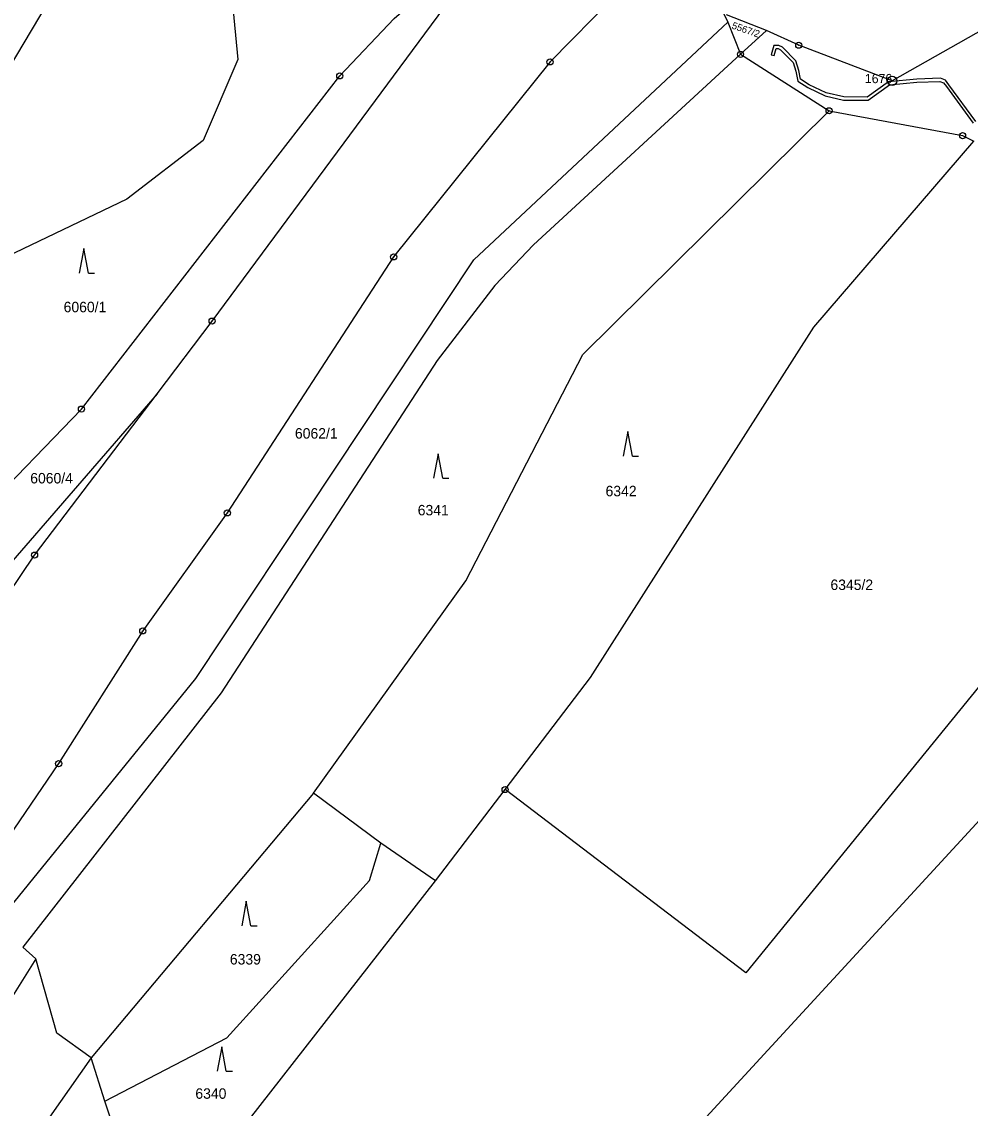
# Model space of a CAD drawing. Extents: x -644096 to -634268, y -1141430 to -1133463.
# Drawn here: x -639057.4 to -638902.8, y -1139379.4 to -1139202.5 of the extents above; entities that cross this region are included whole.
import ezdxf

# ---------------------------------------------------------------- set-up
doc = ezdxf.new("R2010")
doc.units = 0
for name, color, linetype in [('_CIVIL_CONSTRUCTION', 7, 'Continuous'), ('B_Hranice _3D', 7, 'Continuous'), ('svrsek_osa_sjezdy', 7, 'Continuous'), ('svrsek_osa_terminal_VRT', 7, 'Continuous'), ('svrsek_osa_VRT', 7, 'Continuous'), ('terminal_VRT', 7, 'Continuous')]:
    doc.layers.add(name, color=color, linetype=linetype)

msp = doc.modelspace()

# ---------------------------------------------------------------- linework, layer by layer
at = {"layer": '_CIVIL_CONSTRUCTION'}
for centre, radius in [((-638930.78, -1139206.29), 0.5), ((-638940.27, -1139207.77), 0.5), ((-638930.78, -1139206.29), 0.0303), ((-638971.3, -1139209.01), 0.5), ((-638971.3, -1139209.01), 0.0303), ((-638940.27, -1139207.77), 0.0303), ((-639005.55, -1139211.29), 0.5), ((-639005.55, -1139211.29), 0.0303), ((-638915.56, -1139212.09), 0.75), ((-638915.56, -1139212.09), 0.03), ((-638925.84, -1139216.96), 0.5), ((-638925.84, -1139216.96), 0.0303), ((-638904.1, -1139221.01), 0.5), ((-638904.1, -1139221.01), 0.0303), ((-638996.77, -1139240.76), 0.5), ((-638996.77, -1139240.76), 0.0303), ((-639026.34, -1139251.21), 0.5), ((-639026.34, -1139251.21), 0.0303), ((-639047.62, -1139265.54), 0.5), ((-639047.62, -1139265.54), 0.0303), ((-639023.87, -1139282.44), 0.5), ((-639023.87, -1139282.44), 0.0303), ((-639055.27, -1139289.31), 0.5), ((-639055.27, -1139289.31), 0.0303), ((-639037.64, -1139301.65), 0.5), ((-639037.64, -1139301.65), 0.0303), ((-639051.34, -1139323.26), 0.5), ((-639051.34, -1139323.26), 0.0303), ((-638978.61, -1139327.49), 0.5), ((-638978.61, -1139327.49), 0.0303)]:
    msp.add_circle(centre, radius, dxfattribs=at)
at = {"layer": 'B_Hranice _3D'}
msp.add_lwpolyline([(-638901.95, -1139218.71), (-638906.33, -1139212.72), (-638906.88, -1139212), (-638907.68, -1139211.68), (-638911.57, -1139211.8), (-638916.16, -1139212.24), (-638919.62, -1139214.74), (-638923.42, -1139214.72), (-638926.34, -1139214.04), (-638929.07, -1139212.75), (-638930.49, -1139211.84), (-638930.77, -1139210.39), (-638931.26, -1139208.84), (-638933.44, -1139206.63), (-638934.03, -1139206.35), (-638934.84, -1139206.32), (-638935.26, -1139207.84), (-638934.78, -1139207.98), (-638934.46, -1139206.84), (-638934.15, -1139206.85), (-638933.74, -1139207.05), (-638931.7, -1139209.1), (-638931.25, -1139210.51), (-638930.95, -1139212.14), (-638929.31, -1139213.19), (-638926.5, -1139214.52), (-638923.48, -1139215.22), (-638919.46, -1139215.24), (-638915.98, -1139212.72), (-638911.53, -1139212.3), (-638907.78, -1139212.18), (-638907.2, -1139212.42), (-638906.73, -1139213.02), (-638902.35, -1139219.01)], dxfattribs=at)
at = {"layer": 'svrsek_osa_sjezdy'}
for p, q in [((-639047.24, -1139239.39), (-639047.99, -1139243.39)), ((-639046.49, -1139243.39), (-639047.24, -1139239.39)), ((-639046.49, -1139243.39), (-639045.49, -1139243.39)), ((-638958.64, -1139269.2), (-638959.39, -1139273.2)), ((-638957.89, -1139273.2), (-638958.64, -1139269.2)), ((-638989.52, -1139272.81), (-638990.27, -1139276.81)), ((-638988.77, -1139276.81), (-638989.52, -1139272.81)), ((-638957.89, -1139273.2), (-638956.89, -1139273.2)), ((-638988.77, -1139276.81), (-638987.77, -1139276.81)), ((-639020.77, -1139345.67), (-639021.52, -1139349.67)), ((-639020.02, -1139349.67), (-639020.77, -1139345.67)), ((-639020.02, -1139349.67), (-639019.02, -1139349.67)), ((-639024.78, -1139369.35), (-639025.53, -1139373.35)), ((-639024.03, -1139373.35), (-639024.78, -1139369.35)), ((-639024.03, -1139373.35), (-639023.03, -1139373.35))]:
    msp.add_line(p, q, dxfattribs=at)
at = {"layer": 'svrsek_osa_terminal_VRT'}
msp.add_arc((-642050.26, -1145189.6), 8802.25, 41.413152, 75.317049, dxfattribs=at)
at = {"layer": 'terminal_VRT'}
for p, q in [((-638943.02, -1139201.1), (-638942.32, -1139202.53)), ((-638936.01, -1139203.92), (-638942.53, -1139201.35)), ((-638942.32, -1139202.53), (-638940.27, -1139207.77)), ((-638936.01, -1139203.92), (-638940.27, -1139207.77)), ((-638930.78, -1139206.29), (-638936.01, -1139203.92)), ((-638940.27, -1139207.77), (-638925.84, -1139216.96)), ((-639035.31, -1139263.03), (-639026.34, -1139251.21)), ((-639035.31, -1139263.03), (-639075.56, -1139309.45)), ((-639055.27, -1139289.31), (-639035.31, -1139263.03)), ((-639051.34, -1139323.26), (-639077.28, -1139361.19)), ((-638989.93, -1139342.34), (-638978.61, -1139327.49)), ((-639009.82, -1139328.05), (-639046.07, -1139371.14)), ((-638998.86, -1139336.21), (-639009.82, -1139328.05)), ((-638989.93, -1139342.34), (-638998.86, -1139336.21)), ((-639036.06, -1139401.32), (-638989.93, -1139342.34)), ((-639055.07, -1139355.07), (-639064.7, -1139370.38)), ((-639046.07, -1139371.14), (-639072.24, -1139408.49)), ((-639043.82, -1139378.23), (-639046.07, -1139371.14)), ((-639036.06, -1139401.32), (-639043.82, -1139378.23))]:
    msp.add_line(p, q, dxfattribs=at)
for points in [[(-639088.11, -1139321.09), (-639077.81, -1139305.87), (-639064.26, -1139282.68), (-639047.62, -1139265.54), (-639005.55, -1139211.29), (-638996.67, -1139201.92), (-638987.8, -1139194.25), (-638979.82, -1139185.21), (-638975.98, -1139182.25)], [(-639044.41, -1139184.7), (-639079.72, -1139243.95), (-639103.83, -1139271.96), (-639123.19, -1139302.1)], [(-639044.41, -1139184.7), (-639023.63, -1139193.3), (-639022.15, -1139208.62), (-639027.79, -1139221.79), (-639040.21, -1139231.37), (-639066.36, -1139243.84), (-639069.97, -1139257.28), (-639079.72, -1139270.19), (-639090.13, -1139276.93), (-639094.77, -1139284.9), (-639103.8, -1139308.88)], [(-639026.34, -1139251.21), (-638985.48, -1139196.04), (-638978.7, -1139186.28)], [(-638950.31, -1139187.67), (-638971.3, -1139209.01), (-638996.77, -1139240.76), (-639023.87, -1139282.44), (-639037.64, -1139301.65), (-639051.34, -1139323.26)], [(-638876.51, -1139193.4), (-638897.82, -1139202.05), (-638915.56, -1139212.09), (-638930.78, -1139206.29)], [(-639069.93, -1139359.73), (-639029, -1139309.39), (-638983.73, -1139241.26), (-638943.16, -1139203.32), (-638942.32, -1139202.53)], [(-638940.27, -1139207.77), (-638974, -1139238.78), (-638980.3, -1139245.43), (-638989.66, -1139257.65), (-639024.87, -1139311.73), (-639057.18, -1139353.16), (-639055.07, -1139355.07)], [(-639009.82, -1139328.05), (-638985, -1139293.5), (-638965.95, -1139256.67), (-638925.84, -1139216.96)], [(-638925.84, -1139216.96), (-638904.1, -1139221.01), (-638902.27, -1139221.92)], [(-638978.61, -1139327.49), (-638964.71, -1139309.23), (-638928.32, -1139252.19), (-638902.27, -1139221.92)], [(-638862.39, -1139262.86), (-638939.39, -1139357.33), (-638978.61, -1139327.49)], [(-639039.21, -1139481.95), (-639002.98, -1139442.85), (-638892.51, -1139322.84), (-638870.49, -1139292.63), (-638852.14, -1139277.24)], [(-639098.06, -1139351.29), (-639083.1, -1139330.56), (-639055.27, -1139289.31)], [(-639043.82, -1139378.23), (-639023.94, -1139367.92), (-639000.73, -1139342.29), (-638998.86, -1139336.21)], [(-639046.07, -1139371.14), (-639051.64, -1139367.14), (-639055.07, -1139355.07)]]:
    msp.add_lwpolyline(points, dxfattribs=at)

# ---------------------------------------------------------------- texts
at = {"layer": '_CIVIL_CONSTRUCTION'}
msp.add_text('1676', height=1.5, dxfattribs=at).set_placement((-638920.01, -1139212.47))
at = {"layer": 'svrsek_osa_VRT'}
msp.add_text('5567/2', height=1.14, rotation=341, dxfattribs=at).set_placement((-638941.78, -1139203.55))
for s, p in [('6060/1', (-639050.53, -1139249.77)), ('6062/1', (-639012.85, -1139270.34)), ('6060/4', (-639055.97, -1139277.64)), ('6342', (-638962.25, -1139279.73)), ('6341', (-638992.85, -1139282.84)), ('6345/2', (-638925.62, -1139294.99)), ('6339', (-639023.45, -1139355.97)), ('6340', (-639029.07, -1139377.83))]:
    msp.add_text(s, height=1.7, dxfattribs=at).set_placement(p)

doc.saveas('drawing.dxf')
